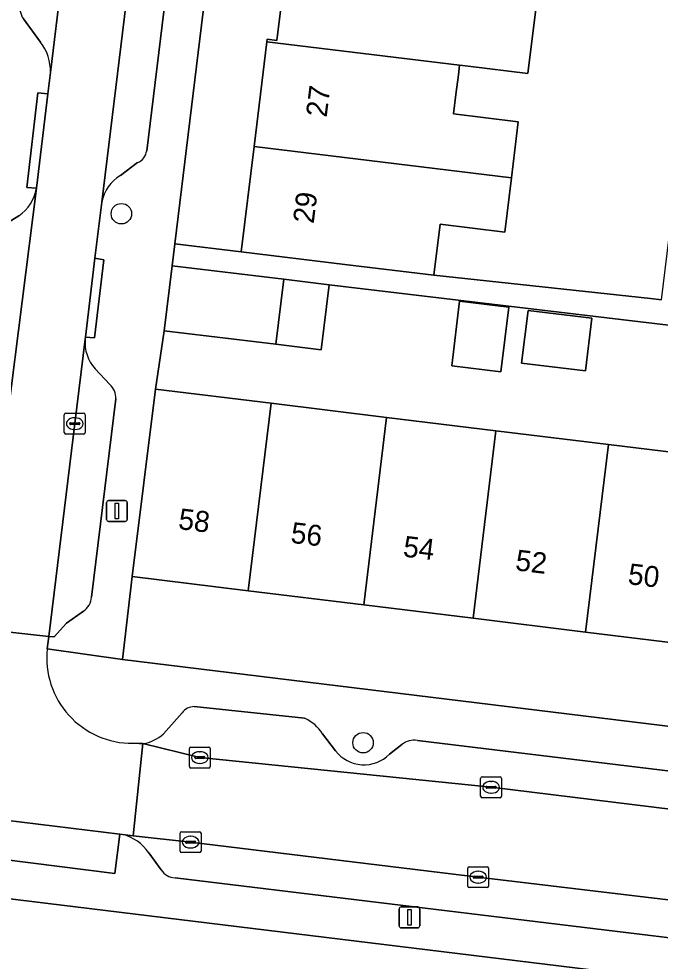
# Model space of a CAD drawing. Extents: x 158086 to 159499, y 382904 to 383981.
# Drawn here: x 158373.72 to 158404.38, y 383257.04 to 383302.07 of the extents above; entities that cross this region are included whole.
import ezdxf

# ---------------------------------------------------------------- set-up
doc = ezdxf.new("R2010")
doc.units = 0
for name, color, linetype in [('IMGEO_Boom', 7, 'Continuous'), ('IMGEO_Erf', 7, 'Continuous'), ('IMGEO_Kolk', 7, 'Continuous'), ('IMGEO_Lichtmast', 7, 'Continuous'), ('IMGEO_Muur', 7, 'Continuous'), ('IMGEO_Pand', 7, 'Continuous'), ('IMGEO_Pand_nummerreeks', 7, 'Continuous'), ('IMGEO_Parkeervlak_open', 7, 'Continuous'), ('IMGEO_Rijbaan_lokaal_open', 7, 'Continuous'), ('IMGEO_Voetpad_open', 7, 'Continuous')]:
    doc.layers.add(name, color=color, linetype=linetype)

msp = doc.modelspace()

# ---------------------------------------------------------------- linework, layer by layer
at = {"layer": 'IMGEO_Boom'}
for centre in [(158378.623, 383292.755), (158390.179, 383267.475)]:
    msp.add_circle(centre, 0.489, dxfattribs=at)
at = {"layer": 'IMGEO_Erf'}
for points in [[(158389.676, 383330.638), (158390.268, 383335.479), (158390.882, 383340.509), (158391.494, 383345.525), (158392.101, 383350.499), (158391.498, 383350.573), (158392.119, 383355.66), (158392.721, 383360.588), (158393.357, 383365.799), (158390.318, 383366.17), (158381.184, 383291.317), (158384.35, 383290.931), (158384.966, 383295.973), (158385.577, 383300.974), (158385.591, 383301.092), (158386.062, 383301.035), (158386.629, 383305.676), (158387.238, 383310.663), (158387.841, 383315.606), (158388.44, 383320.512), (158389.055, 383325.548)], [(158405.723, 383287.322), (158388.556, 383289.355), (158388.176, 383286.249), (158386.007, 383286.514), (158380.676, 383287.166), (158380.252, 383284.368), (158385.78, 383283.695), (158391.305, 383283.022), (158396.532, 383282.385), (158401.912, 383281.73), (158407.004, 383281.11), (158407.2, 383282.709), (158405.192, 383282.953)], [(158397.147, 383288.282), (158396.772, 383285.204), (158394.418, 383285.491), (158394.793, 383288.569)], [(158397.76, 383285.618), (158398.066, 383288.135), (158401.121, 383287.763), (158400.814, 383285.246)], [(158432.864, 383268.845), (158427.325, 383269.523), (158422.142, 383270.157), (158416.784, 383270.812), (158411.396, 383271.471), (158405.906, 383272.143), (158400.815, 383272.766), (158395.434, 383273.424), (158390.208, 383274.063), (158384.683, 383274.739), (158379.14, 383275.417), (158378.675, 383271.448), (158432.372, 383264.887)]]:
    msp.add_lwpolyline(points, close=True, dxfattribs=at)
for points in [[(158398.638, 383304.209), (158398.059, 383299.454), (158395.209, 383299.801), (158394.79, 383299.852), (158394.734, 383299.394), (158394.62, 383298.457), (158394.505, 383297.52), (158397.596, 383297.142), (158397.27, 383294.473), (158396.954, 383291.878), (158393.862, 383292.256), (158393.564, 383289.82), (158403.913, 383288.706), (158404.442, 383288.641), (158405.078, 383293.848), (158405.607, 383293.784), (158406.085, 383297.701), (158406.528, 383297.647), (158406.74, 383299.386), (158406.536, 383299.409), (158406.978, 383303.248)], [(158455.212, 383250), (158436.049, 383252.351), (158353.332, 383262.456)]]:
    msp.add_lwpolyline(points, dxfattribs=at)
at = {"layer": 'IMGEO_Kolk'}
for p, q in [((158375.969, 383283.223), (158376.821, 383283.223)), ((158375.894, 383282.297), (158375.894, 383283.149)), ((158376.196, 383282.766), (158376.594, 383282.766)), ((158376.382, 383283.003), (158376.407, 383283.003)), ((158376.895, 383283.149), (158376.895, 383282.297)), ((158376.153, 383282.717), (158376.153, 383282.729)), ((158376.591, 383282.68), (158376.193, 383282.68)), ((158376.405, 383282.443), (158376.38, 383282.443)), ((158376.637, 383282.729), (158376.637, 383282.717)), ((158376.821, 383282.223), (158375.969, 383282.223)), ((158381.873, 383266.341), (158381.873, 383267.193)), ((158381.948, 383267.267), (158382.8, 383267.267)), ((158382.361, 383267.047), (158382.386, 383267.047)), ((158382.874, 383267.193), (158382.874, 383266.341)), ((158382.132, 383266.761), (158382.132, 383266.773)), ((158382.57, 383266.724), (158382.172, 383266.724)), ((158382.175, 383266.81), (158382.573, 383266.81)), ((158382.616, 383266.773), (158382.616, 383266.761)), ((158382.8, 383266.267), (158381.948, 383266.267)), ((158382.384, 383266.487), (158382.359, 383266.487)), ((158395.798, 383264.921), (158395.798, 383265.773)), ((158395.873, 383265.847), (158396.725, 383265.847)), ((158396.799, 383265.773), (158396.799, 383264.921)), ((158396.057, 383265.341), (158396.057, 383265.353)), ((158396.495, 383265.304), (158396.097, 383265.304)), ((158396.1, 383265.39), (158396.498, 383265.39)), ((158396.286, 383265.627), (158396.311, 383265.627)), ((158396.541, 383265.353), (158396.541, 383265.341)), ((158396.725, 383264.847), (158395.873, 383264.847)), ((158396.309, 383265.067), (158396.284, 383265.067)), ((158381.435, 383262.298), (158381.435, 383263.15)), ((158381.51, 383263.224), (158382.362, 383263.224)), ((158381.923, 383263.004), (158381.948, 383263.004)), ((158382.436, 383263.15), (158382.436, 383262.298)), ((158381.694, 383262.718), (158381.694, 383262.73)), ((158382.132, 383262.681), (158381.734, 383262.681)), ((158381.737, 383262.767), (158382.135, 383262.767)), ((158382.178, 383262.73), (158382.178, 383262.718)), ((158382.362, 383262.224), (158381.51, 383262.224)), ((158381.946, 383262.444), (158381.921, 383262.444)), ((158395.181, 383260.624), (158395.181, 383261.476)), ((158395.256, 383261.55), (158396.108, 383261.55)), ((158395.669, 383261.33), (158395.694, 383261.33)), ((158396.182, 383261.476), (158396.182, 383260.624)), ((158395.44, 383261.044), (158395.44, 383261.056)), ((158395.878, 383261.007), (158395.48, 383261.007)), ((158395.483, 383261.093), (158395.881, 383261.093)), ((158395.692, 383260.77), (158395.667, 383260.77)), ((158395.924, 383261.056), (158395.924, 383261.044)), ((158396.108, 383260.55), (158395.256, 383260.55))]:
    msp.add_line(p, q, dxfattribs=at)
for points in [[(158375.969, 383283.223), (158376.821, 383283.223)], [(158375.894, 383282.297), (158375.894, 383283.149)], [(158376.895, 383283.149), (158376.895, 383282.297)], [(158376.821, 383282.223), (158375.969, 383282.223)], [(158381.873, 383266.341), (158381.873, 383267.193)], [(158381.948, 383267.267), (158382.8, 383267.267)], [(158382.874, 383267.193), (158382.874, 383266.341)], [(158382.8, 383266.267), (158381.948, 383266.267)], [(158395.798, 383264.921), (158395.798, 383265.773)], [(158395.873, 383265.847), (158396.725, 383265.847)], [(158396.799, 383265.773), (158396.799, 383264.921)], [(158396.725, 383264.847), (158395.873, 383264.847)], [(158381.435, 383262.298), (158381.435, 383263.15)], [(158381.51, 383263.224), (158382.362, 383263.224)], [(158382.436, 383263.15), (158382.436, 383262.298)], [(158382.362, 383262.224), (158381.51, 383262.224)], [(158395.181, 383260.624), (158395.181, 383261.476)], [(158395.256, 383261.55), (158396.108, 383261.55)], [(158396.182, 383261.476), (158396.182, 383260.624)], [(158396.108, 383260.55), (158395.256, 383260.55)]]:
    msp.add_lwpolyline(points, dxfattribs=at)
for centre, radius, start, end in [((158375.971, 383283.147), 0.0765, 91.552, 178.448), ((158375.971, 383283.147), 0.0765, 91.552, 178.448), ((158376.819, 383283.147), 0.0765, 1.552, 88.448), ((158376.819, 383283.147), 0.0765, 1.552, 88.448), ((158376.193, 383282.726), 0.0403, 85.8775, 175.7526), ((158376.598, 383282.728), 0.0386, 1.7309, 96.639), ((158376.19, 383282.716), 0.0366, 178.938, 274.7102), ((158376.594, 383282.723), 0.043, 264.8664, 352.4533), ((158375.971, 383282.299), 0.0765, 181.552, 268.448), ((158375.971, 383282.299), 0.0765, 181.552, 268.448), ((158376.819, 383282.299), 0.0765, 271.552, 358.448), ((158376.819, 383282.299), 0.0765, 271.552, 358.448), ((158381.95, 383267.191), 0.0765, 91.552, 178.448), ((158381.95, 383267.191), 0.0765, 91.552, 178.448), ((158382.798, 383267.191), 0.0765, 1.552, 88.448), ((158382.798, 383267.191), 0.0765, 1.552, 88.448), ((158382.172, 383266.77), 0.0403, 85.8775, 175.7526), ((158382.169, 383266.76), 0.0366, 178.938, 274.7102), ((158382.573, 383266.767), 0.043, 264.8664, 352.4533), ((158382.577, 383266.772), 0.0386, 1.7309, 96.639), ((158381.95, 383266.343), 0.0765, 181.552, 268.448), ((158381.95, 383266.343), 0.0765, 181.552, 268.448), ((158382.798, 383266.343), 0.0765, 271.552, 358.448), ((158382.798, 383266.343), 0.0765, 271.552, 358.448), ((158395.875, 383265.771), 0.0765, 91.552, 178.448), ((158395.875, 383265.771), 0.0765, 91.552, 178.448), ((158396.723, 383265.771), 0.0765, 1.552, 88.448), ((158396.723, 383265.771), 0.0765, 1.552, 88.448), ((158396.097, 383265.35), 0.0403, 85.8775, 175.7526), ((158396.094, 383265.34), 0.0366, 178.938, 274.7102), ((158396.498, 383265.347), 0.043, 264.8664, 352.4533), ((158396.502, 383265.352), 0.0386, 1.7309, 96.639), ((158395.875, 383264.923), 0.0765, 181.552, 268.448), ((158395.875, 383264.923), 0.0765, 181.552, 268.448), ((158396.723, 383264.923), 0.0765, 271.552, 358.448), ((158396.723, 383264.923), 0.0765, 271.552, 358.448), ((158381.512, 383263.148), 0.0765, 91.552, 178.448), ((158381.512, 383263.148), 0.0765, 91.552, 178.448), ((158382.36, 383263.148), 0.0765, 1.552, 88.448), ((158382.36, 383263.148), 0.0765, 1.552, 88.448), ((158381.734, 383262.727), 0.0403, 85.8775, 175.7526), ((158381.731, 383262.717), 0.0366, 178.938, 274.7102), ((158382.135, 383262.724), 0.043, 264.8664, 352.4533), ((158382.139, 383262.729), 0.0386, 1.7309, 96.639), ((158381.512, 383262.3), 0.0765, 181.552, 268.448), ((158381.512, 383262.3), 0.0765, 181.552, 268.448), ((158382.36, 383262.3), 0.0765, 271.552, 358.448), ((158382.36, 383262.3), 0.0765, 271.552, 358.448), ((158395.258, 383261.474), 0.0765, 91.552, 178.448), ((158395.258, 383261.474), 0.0765, 91.552, 178.448), ((158396.106, 383261.474), 0.0765, 1.552, 88.448), ((158396.106, 383261.474), 0.0765, 1.552, 88.448), ((158395.48, 383261.053), 0.0403, 85.8775, 175.7526), ((158395.477, 383261.043), 0.0366, 178.938, 274.7102), ((158395.881, 383261.05), 0.043, 264.8664, 352.4533), ((158395.885, 383261.055), 0.0386, 1.7309, 96.639), ((158395.258, 383260.626), 0.0765, 181.552, 268.448), ((158395.258, 383260.626), 0.0765, 181.552, 268.448), ((158396.106, 383260.626), 0.0765, 271.552, 358.448), ((158396.106, 383260.626), 0.0765, 271.552, 358.448)]:
    msp.add_arc(centre, radius, start, end, dxfattribs=at)
for centre, major_axis, ratio, start_param, end_param in [((158376.381, 383282.723), (-0.387, 0.002), 0.722429, 4.712389, 7.853982), ((158376.406, 383282.723), (-0.39, 0.002), 0.717154, 1.570796, 4.712389), ((158382.36, 383266.767), (-0.387, 0.002), 0.722429, 4.712389, 7.853982), ((158382.385, 383266.767), (-0.39, 0.002), 0.717154, 1.570796, 4.712389), ((158396.285, 383265.347), (-0.387, 0.002), 0.722429, 4.712389, 7.853982), ((158396.31, 383265.347), (-0.39, 0.002), 0.717154, 1.570796, 4.712389), ((158381.922, 383262.724), (-0.387, 0.002), 0.722429, 4.712389, 7.853982), ((158381.947, 383262.724), (-0.39, 0.002), 0.717154, 1.570796, 4.712389), ((158395.668, 383261.05), (-0.387, 0.002), 0.722429, 4.712389, 7.853982), ((158395.693, 383261.05), (-0.39, 0.002), 0.717154, 1.570796, 4.712389)]:
    msp.add_ellipse(centre, major_axis=major_axis, ratio=ratio, start_param=start_param, end_param=end_param, dxfattribs=at)
at = {"layer": 'IMGEO_Lichtmast'}
for p, q in [((158377.913, 383278.148), (158377.913, 383278.948)), ((158377.913, 383278.948), (158377.913, 383278.148)), ((158378.013, 383279.048), (158378.803, 383279.048)), ((158378.803, 383279.048), (158378.013, 383279.048)), ((158378.903, 383278.948), (158378.903, 383278.148)), ((158378.903, 383278.148), (158378.903, 383278.948)), ((158378.803, 383278.048), (158378.013, 383278.048)), ((158378.013, 383278.048), (158378.803, 383278.048)), ((158391.901, 383258.726), (158391.901, 383259.526)), ((158391.901, 383259.526), (158391.901, 383258.726)), ((158392.001, 383259.626), (158392.791, 383259.626)), ((158392.791, 383259.626), (158392.001, 383259.626)), ((158392.891, 383259.526), (158392.891, 383258.726)), ((158392.891, 383258.726), (158392.891, 383259.526)), ((158392.791, 383258.626), (158392.001, 383258.626)), ((158392.001, 383258.626), (158392.791, 383258.626))]:
    msp.add_line(p, q, dxfattribs=at)
for points in [[(158378.333, 383278.923), (158378.483, 383278.923), (158378.483, 383278.173), (158378.333, 383278.173), (158378.333, 383278.923)], [(158392.321, 383259.501), (158392.471, 383259.501), (158392.471, 383258.751), (158392.321, 383258.751), (158392.321, 383259.501)]]:
    msp.add_lwpolyline(points, dxfattribs=at)
for centre, start, end in [((158378.013, 383278.948), 90, 180), ((158378.013, 383278.948), 90, 180), ((158378.803, 383278.948), 0, 90), ((158378.803, 383278.948), 360, 90), ((158378.013, 383278.148), 180, 270), ((158378.013, 383278.148), 180, 270), ((158378.803, 383278.148), 270, 0), ((158378.803, 383278.148), 270, 0), ((158392.001, 383259.526), 90, 180), ((158392.001, 383259.526), 90, 180), ((158392.791, 383259.526), 0, 90), ((158392.791, 383259.526), 360, 90), ((158392.001, 383258.726), 180, 270), ((158392.001, 383258.726), 180, 270), ((158392.791, 383258.726), 270, 0), ((158392.791, 383258.726), 270, 0)]:
    msp.add_arc(centre, 0.1, start, end, dxfattribs=at)
at = {"layer": 'IMGEO_Muur'}
msp.add_lwpolyline([(158380.252, 383284.368), (158380.676, 383287.166)], dxfattribs=at)
at = {"layer": 'IMGEO_Pand'}
for points in [[(158398.638, 383304.209), (158386.629, 383305.676), (158386.062, 383301.035), (158385.591, 383301.092), (158385.577, 383300.974), (158394.79, 383299.852), (158395.209, 383299.801), (158398.059, 383299.454)], [(158394.79, 383299.852), (158385.577, 383300.974), (158384.966, 383295.973), (158397.27, 383294.473), (158397.596, 383297.142), (158394.505, 383297.52), (158394.62, 383298.457), (158394.734, 383299.394)], [(158384.966, 383295.973), (158384.35, 383290.931), (158389.314, 383290.325), (158393.564, 383289.82), (158393.862, 383292.256), (158396.954, 383291.878), (158397.27, 383294.473)], [(158380.676, 383287.166), (158386.007, 383286.514), (158386.387, 383289.62), (158381.056, 383290.272)], [(158388.556, 383289.355), (158386.387, 383289.62), (158386.007, 383286.514), (158388.176, 383286.249)], [(158397.147, 383288.282), (158394.793, 383288.569), (158394.418, 383285.491), (158396.772, 383285.204)], [(158397.76, 383285.618), (158400.814, 383285.246), (158401.121, 383287.763), (158398.066, 383288.135)], [(158384.683, 383274.739), (158385.78, 383283.695), (158380.252, 383284.368), (158379.14, 383275.417)], [(158390.208, 383274.063), (158391.305, 383283.022), (158385.78, 383283.695), (158384.683, 383274.739)], [(158395.434, 383273.424), (158396.532, 383282.385), (158391.305, 383283.022), (158390.208, 383274.063)], [(158395.434, 383273.424), (158400.815, 383272.766), (158401.912, 383281.73), (158396.532, 383282.385)], [(158407.004, 383281.11), (158401.912, 383281.73), (158400.815, 383272.766), (158405.906, 383272.143)]]:
    msp.add_lwpolyline(points, close=True, dxfattribs=at)
at = {"layer": 'IMGEO_Parkeervlak_open'}
for points in [[(158381.76, 383326.683), (158381.673, 383325.946), (158381.021, 383320.424), (158378.935, 383303.495), (158377.692, 383293.307)], [(158379.834, 383295.767), (158383.25, 383323.716)], [(158375.231, 383299.501), (158375.766, 383303.845), (158377.756, 383320.299), (158377.956, 383322.167)], [(158373.937, 383302.067), (158374.759, 383300.957)], [(158378.581, 383294.588), (158379.397, 383295.197)], [(158371.783, 383272.927), (158371.99, 383272.904), (158373.202, 383283.146), (158374.568, 383293.97)], [(158373.722, 383292.655), (158372.848, 383292.106)], [(158376.894, 383286.76), (158376.393, 383282.724), (158375.153, 383272.548), (158375.407, 383272.539), (158375.998, 383273.182), (158376.808, 383273.769)], [(158378.066, 383284.595), (158377.367, 383285.348)], [(158377.198, 383274.429), (158378.355, 383283.904)], [(158381.53, 383268.909), (158380.635, 383267.899)], [(158387.375, 383268.643), (158382.106, 383269.199)], [(158388.865, 383267.09), (158388.243, 383267.903)], [(158426.571, 383263.495), (158392.774, 383267.581)], [(158379.652, 383267.438), (158382.369, 383266.766), (158396.295, 383265.346), (158408.879, 383263.807), (158429.056, 383261.419)], [(158392.035, 383267.387), (158391.436, 383266.926)], [(158428.587, 383257.026), (158423.767, 383257.644), (158408.237, 383259.549), (158395.678, 383261.052), (158381.932, 383262.725), (158379.187, 383263.032), (158378.681, 383263.089)], [(158379.933, 383262.217), (158380.528, 383261.399)], [(158381.189, 383261.016), (158408.772, 383257.673)]]:
    msp.add_lwpolyline(points, dxfattribs=at)
msp.add_lwpolyline([(158373.079, 383263.774), (158372.892, 383261.916), (158378.31, 383261.219), (158378.545, 383263.106)], close=True, dxfattribs=at)
for centre, radius, start, end in [((158374.747, 383302.609), 0.974, 166.6279, 213.7713), ((158372.971, 383299.573), 2.261, 358.1777, 37.7452), ((158379.137, 383295.849), 0.702, 291.7577, 353.29), ((158379.526, 383292.983), 1.863, 120.4954, 169.9842), ((158372.609, 383294.3), 1.986, 304.0659, 350.424), ((158378.723, 383286.587), 1.837, 174.6116, 222.4286), ((158377.528, 383283.964), 0.829, 355.8371, 49.5556), ((158376.336, 383274.493), 0.864, 303.0806, 355.761), ((158382.097, 383268.499), 0.7, 89.3, 144.1479), ((158386.623, 383266.881), 1.916, 32.2307, 66.8718), ((158379.439, 383269.17), 1.745, 277.004, 313.2465), ((158392.612, 383266.692), 0.903, 79.6863, 129.7321), ((158390.222, 383268.124), 1.706, 217.3083, 315.3919), ((158378.191, 383261.05), 2.097, 33.8089, 76.4778), ((158381.229, 383261.846), 0.831, 212.5533, 267.2685)]:
    msp.add_arc(centre, radius, start, end, dxfattribs=at)
at = {"layer": 'IMGEO_Rijbaan_lokaal_open'}
for points in [[(158374.568, 383293.97), (158373.202, 383283.146), (158371.99, 383272.904), (158375.153, 383272.548), (158376.393, 383282.724), (158376.894, 383286.76), (158376.907, 383286.862), (158377.362, 383290.636), (158377.692, 383293.307), (158378.935, 383303.495), (158381.021, 383320.424), (158381.673, 383325.946), (158378.472, 383326.277), (158377.971, 383322.306), (158377.956, 383322.167), (158377.756, 383320.299), (158375.766, 383303.845), (158375.231, 383299.501), (158375.105, 383298.488)], [(158379.652, 383267.438), (158379.187, 383263.032), (158381.932, 383262.725), (158395.678, 383261.052), (158408.237, 383259.549), (158423.767, 383257.644), (158428.587, 383257.026), (158428.962, 383256.978), (158429.482, 383261.362), (158429.056, 383261.419), (158408.879, 383263.807), (158396.295, 383265.346), (158382.369, 383266.766)]]:
    msp.add_lwpolyline(points, close=True, dxfattribs=at)
for points in [[(158375.081, 383271.957), (158375.153, 383272.548), (158371.99, 383272.904), (158371.91, 383272.225)], [(158368.024, 383268.815), (158366.905, 383268.943), (158366.328, 383264.605), (158367.019, 383264.514), (158372.191, 383263.882), (158373.079, 383263.774), (158378.545, 383263.106), (158378.681, 383263.089), (158379.187, 383263.032), (158379.652, 383267.438), (158379.471, 383267.441), (158379.17, 383267.446)]]:
    msp.add_lwpolyline(points, dxfattribs=at)
msp.add_arc((158379.135, 383271.523), 4.077, 173.8901, 270.4915, dxfattribs=at)
at = {"layer": 'IMGEO_Voetpad_open'}
for points in [[(158376.808, 383273.769), (158375.998, 383273.182), (158375.407, 383272.539), (158375.153, 383272.548), (158375.081, 383271.957), (158378.675, 383271.448), (158379.14, 383275.417), (158380.252, 383284.368), (158380.676, 383287.166), (158381.056, 383290.272), (158381.184, 383291.317), (158390.318, 383366.17)], [(158383.25, 383323.716), (158379.834, 383295.767)], [(158374.759, 383300.957), (158373.937, 383302.067)], [(158374.635, 383298.539), (158375.105, 383298.488), (158375.231, 383299.501)], [(158374.568, 383293.97), (158374.1, 383294.004), (158374.635, 383298.539)], [(158379.397, 383295.197), (158378.581, 383294.588)], [(158377.692, 383293.307), (158377.362, 383290.636), (158377.791, 383290.558), (158377.334, 383286.819), (158376.907, 383286.862), (158376.894, 383286.76)], [(158372.848, 383292.106), (158373.722, 383292.655)], [(158404.442, 383288.641), (158403.913, 383288.706), (158393.564, 383289.82), (158389.314, 383290.325), (158384.35, 383290.931), (158381.184, 383291.317), (158381.056, 383290.272), (158386.387, 383289.62), (158388.556, 383289.355), (158405.723, 383287.322)], [(158377.367, 383285.348), (158378.066, 383284.595)], [(158378.355, 383283.904), (158377.198, 383274.429)], [(158435.641, 383264.507), (158432.372, 383264.887), (158378.675, 383271.448), (158375.081, 383271.957)], [(158277.718, 383271.726), (158339.394, 383264.164), (158340.307, 383264.052), (158345.526, 383263.412), (158350.794, 383262.766), (158350.957, 383262.746), (158353.332, 383262.456), (158436.049, 383252.351), (158455.212, 383250), (158496.63, 383244.919), (158496.962, 383244.878), (158498.052, 383244.744), (158500, 383244.504), (158557.145, 383237.463), (158557.763, 383241.156), (158557.654, 383241.196), (158556.058, 383241.376)], [(158380.635, 383267.899), (158381.53, 383268.909)], [(158382.106, 383269.199), (158387.375, 383268.643)], [(158388.243, 383267.903), (158388.865, 383267.09)], [(158379.17, 383267.446), (158379.471, 383267.441), (158379.652, 383267.438)], [(158392.774, 383267.581), (158426.571, 383263.495)], [(158391.436, 383266.926), (158392.035, 383267.387)], [(158378.681, 383263.089), (158378.545, 383263.106), (158378.31, 383261.219), (158372.892, 383261.916), (158373.079, 383263.774), (158372.191, 383263.882), (158371.975, 383262.032), (158366.866, 383262.654), (158367.019, 383264.514)], [(158380.528, 383261.399), (158379.933, 383262.217)], [(158408.772, 383257.673), (158381.189, 383261.016)]]:
    msp.add_lwpolyline(points, dxfattribs=at)
for points in [[(158374.568, 383293.97), (158375.105, 383298.488), (158374.635, 383298.539), (158374.1, 383294.004)], [(158377.362, 383290.636), (158376.907, 383286.862), (158377.334, 383286.819), (158377.791, 383290.558)]]:
    msp.add_lwpolyline(points, close=True, dxfattribs=at)
for centre, radius, start, end in [((158374.747, 383302.609), 0.974, 166.6279, 213.7713), ((158372.971, 383299.573), 2.261, 358.1777, 37.7452), ((158379.137, 383295.849), 0.702, 291.7577, 353.29), ((158379.526, 383292.983), 1.863, 120.4954, 169.9842), ((158372.609, 383294.3), 1.986, 304.0659, 350.424), ((158378.723, 383286.587), 1.837, 174.6116, 222.4286), ((158377.528, 383283.964), 0.829, 355.8371, 49.5556), ((158376.336, 383274.493), 0.864, 303.0806, 355.761), ((158379.135, 383271.523), 4.077, 173.8901, 270.4915), ((158382.097, 383268.499), 0.7, 89.3, 144.1479), ((158386.623, 383266.881), 1.916, 32.2307, 66.8718), ((158379.439, 383269.17), 1.745, 277.004, 313.2465), ((158392.612, 383266.692), 0.903, 79.6863, 129.7321), ((158390.222, 383268.124), 1.706, 217.3083, 315.3919), ((158378.191, 383261.05), 2.097, 33.8089, 76.4778), ((158381.229, 383261.846), 0.831, 212.5533, 267.2685)]:
    msp.add_arc(centre, radius, start, end, dxfattribs=at)

# ---------------------------------------------------------------- texts
at = {"layer": 'IMGEO_Pand_nummerreeks'}
for s, rotation, p in [('27', 83.0388, (158388.436, 383297.333)), ('29', 83.0367, (158387.816, 383292.253)), ('58', 353.0257, (158381.314, 383277.69)), ('56', 353.0257, (158386.684, 383277.033)), ('54', 353.0257, (158392.056, 383276.376)), ('52', 353.0257, (158397.426, 383275.719)), ('50', 353.0257, (158402.804, 383275.061))]:
    msp.add_text(s, height=1, rotation=rotation, dxfattribs=at).set_placement(p)

doc.saveas('drawing.dxf')
